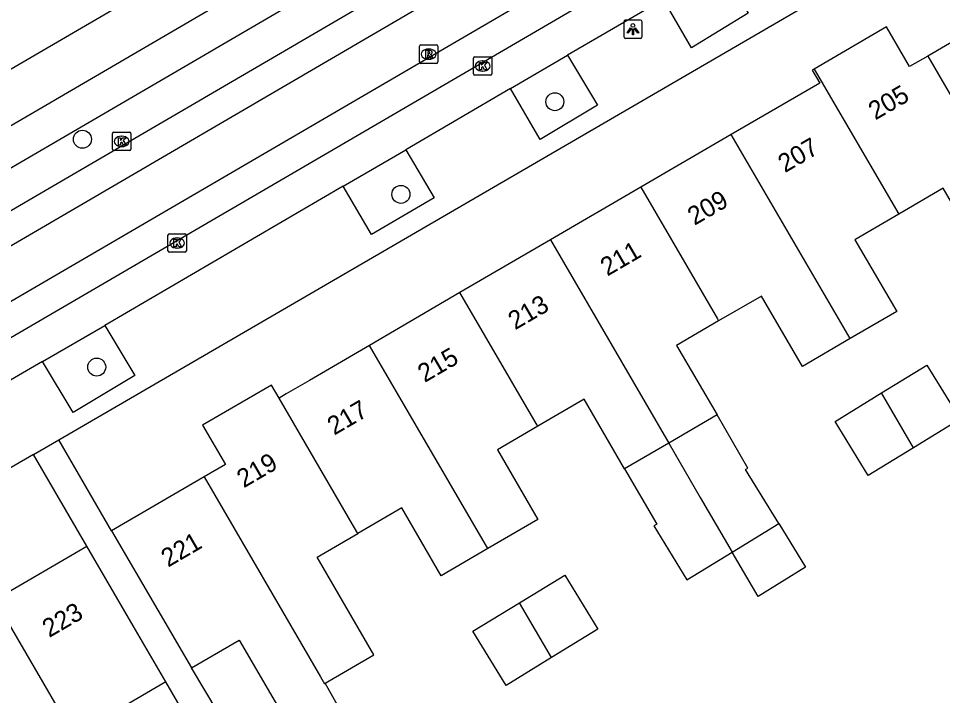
# Model space of a CAD drawing. Extents: x 158352 to 159489, y 383828 to 384597.
# Drawn here: x 158694.5 to 158744.7, y 384106.4 to 384143.2 of the extents above; entities that cross this region are included whole.
import ezdxf

# ---------------------------------------------------------------- set-up
doc = ezdxf.new("R2010")
doc.units = 0
for name, color, linetype in [('IMGEO_Boom', 7, 'Continuous'), ('IMGEO_Kolk', 7, 'Continuous'), ('IMGEO_Lichtpunt', 7, 'Continuous'), ('IMGEO_Pand', 7, 'Continuous'), ('IMGEO_Pand_nummerreeks', 7, 'Continuous'), ('IMGEO_Parkeervlak_open', 7, 'Continuous'), ('IMGEO_Rijbaan_lokaal_gesloten', 7, 'Continuous'), ('IMGEO_Rioolput', 7, 'Continuous'), ('IMGEO_Voetpad_open', 7, 'Continuous')]:
    doc.layers.add(name, color=color, linetype=linetype)

msp = doc.modelspace()

# ---------------------------------------------------------------- linework, layer by layer
at = {"layer": 'IMGEO_Boom'}
for centre in [(158723.642, 384138.721), (158697.952, 384136.681), (158715.271, 384133.683), (158698.731, 384124.289)]:
    msp.add_circle(centre, 0.489, dxfattribs=at)
at = {"layer": 'IMGEO_Kolk'}
for p, q in [((158719.218, 384140.236), (158719.218, 384141.088)), ((158719.293, 384141.162), (158720.145, 384141.162)), ((158720.219, 384141.088), (158720.219, 384140.236)), ((158719.706, 384140.942), (158719.731, 384140.942)), ((158720.145, 384140.162), (158719.293, 384140.162)), ((158719.729, 384140.382), (158719.704, 384140.382)), ((158699.586, 384136.135), (158699.586, 384136.987)), ((158699.661, 384137.061), (158700.513, 384137.061)), ((158700.587, 384136.987), (158700.587, 384136.135)), ((158700.074, 384136.841), (158700.099, 384136.841)), ((158700.513, 384136.061), (158699.661, 384136.061)), ((158700.097, 384136.281), (158700.072, 384136.281)), ((158702.604, 384130.611), (158702.604, 384131.463)), ((158702.679, 384131.537), (158703.531, 384131.537)), ((158703.605, 384131.463), (158703.605, 384130.611)), ((158703.092, 384131.317), (158703.117, 384131.317)), ((158703.531, 384130.537), (158702.679, 384130.537)), ((158703.115, 384130.757), (158703.09, 384130.757))]:
    msp.add_line(p, q, dxfattribs=at)
for points in [[(158719.218, 384140.236), (158719.218, 384141.088)], [(158719.293, 384141.162), (158720.145, 384141.162)], [(158720.219, 384141.088), (158720.219, 384140.236)], [(158719.539, 384140.862), (158719.662, 384140.862), (158719.662, 384140.711), (158719.792, 384140.862), (158719.956, 384140.862), (158719.81, 384140.711), (158719.963, 384140.462), (158719.811, 384140.462), (158719.726, 384140.626), (158719.662, 384140.559), (158719.662, 384140.462), (158719.539, 384140.462), (158719.539, 384140.862)], [(158720.145, 384140.162), (158719.293, 384140.162)], [(158699.586, 384136.135), (158699.586, 384136.987)], [(158699.661, 384137.061), (158700.513, 384137.061)], [(158700.587, 384136.987), (158700.587, 384136.135)], [(158699.907, 384136.761), (158700.03, 384136.761), (158700.03, 384136.61), (158700.16, 384136.761), (158700.324, 384136.761), (158700.178, 384136.61), (158700.331, 384136.361), (158700.179, 384136.361), (158700.094, 384136.525), (158700.03, 384136.458), (158700.03, 384136.361), (158699.907, 384136.361), (158699.907, 384136.761)], [(158700.513, 384136.061), (158699.661, 384136.061)], [(158702.604, 384130.611), (158702.604, 384131.463)], [(158702.679, 384131.537), (158703.531, 384131.537)], [(158703.605, 384131.463), (158703.605, 384130.611)], [(158702.925, 384131.237), (158703.048, 384131.237), (158703.048, 384131.086), (158703.178, 384131.237), (158703.342, 384131.237), (158703.196, 384131.086), (158703.349, 384130.837), (158703.197, 384130.837), (158703.112, 384131.001), (158703.048, 384130.934), (158703.048, 384130.837), (158702.925, 384130.837), (158702.925, 384131.237)], [(158703.531, 384130.537), (158702.679, 384130.537)]]:
    msp.add_lwpolyline(points, dxfattribs=at)
for centre, start, end in [((158719.295, 384141.086), 91.552, 178.448), ((158719.295, 384141.086), 91.552, 178.448), ((158720.143, 384141.086), 1.552, 88.448), ((158720.143, 384141.086), 1.552, 88.448), ((158719.295, 384140.238), 181.552, 268.448), ((158719.295, 384140.238), 181.552, 268.448), ((158720.143, 384140.238), 271.552, 358.448), ((158720.143, 384140.238), 271.552, 358.448), ((158699.663, 384136.985), 91.552, 178.448), ((158699.663, 384136.985), 91.552, 178.448), ((158700.511, 384136.985), 1.552, 88.448), ((158700.511, 384136.985), 1.552, 88.448), ((158699.663, 384136.137), 181.552, 268.448), ((158699.663, 384136.137), 181.552, 268.448), ((158700.511, 384136.137), 271.552, 358.448), ((158700.511, 384136.137), 271.552, 358.448), ((158702.681, 384131.461), 91.552, 178.448), ((158702.681, 384131.461), 91.552, 178.448), ((158703.529, 384131.461), 1.552, 88.448), ((158703.529, 384131.461), 1.552, 88.448), ((158702.681, 384130.613), 181.552, 268.448), ((158702.681, 384130.613), 181.552, 268.448), ((158703.529, 384130.613), 271.552, 358.448), ((158703.529, 384130.613), 271.552, 358.448)]:
    msp.add_arc(centre, 0.0765, start, end, dxfattribs=at)
for centre, major_axis, ratio, start_param, end_param in [((158719.705, 384140.662), (-0.387, 0.002), 0.722429, 4.712389, 7.853982), ((158719.73, 384140.662), (-0.39, 0.002), 0.717154, 1.570796, 4.712389), ((158700.073, 384136.561), (-0.387, 0.002), 0.722429, 4.712389, 7.853982), ((158700.098, 384136.561), (-0.39, 0.002), 0.717154, 1.570796, 4.712389), ((158703.091, 384131.037), (-0.387, 0.002), 0.722429, 4.712389, 7.853982), ((158703.116, 384131.037), (-0.39, 0.002), 0.717154, 1.570796, 4.712389)]:
    msp.add_ellipse(centre, major_axis=major_axis, ratio=ratio, start_param=start_param, end_param=end_param, dxfattribs=at)
at = {"layer": 'IMGEO_Lichtpunt'}
for p, q in [((158727.39, 384143.069), (158727.39, 384142.262)), ((158727.39, 384143.069), (158727.39, 384142.262)), ((158728.292, 384143.164), (158727.484, 384143.164)), ((158728.292, 384143.164), (158727.484, 384143.164)), ((158728.386, 384142.262), (158728.386, 384143.069)), ((158728.386, 384142.262), (158728.386, 384143.069)), ((158727.484, 384142.168), (158728.292, 384142.168)), ((158727.484, 384142.168), (158728.292, 384142.168))]:
    msp.add_line(p, q, dxfattribs=at)
for points in [[(158727.764, 384142.733), (158727.803, 384142.705), (158727.615, 384142.443), (158727.577, 384142.47), (158727.764, 384142.733)], [(158727.866, 384142.685), (158727.913, 384142.685), (158727.913, 384142.363), (158727.866, 384142.363), (158727.866, 384142.685)], [(158727.976, 384142.705), (158728.014, 384142.732), (158728.201, 384142.47), (158728.162, 384142.442), (158727.976, 384142.705)]]:
    msp.add_lwpolyline(points, dxfattribs=at)
msp.add_circle((158727.889, 384142.867), 0.0994, dxfattribs=at)
for centre, start, end in [((158727.484, 384143.069), 90, 180), ((158727.484, 384143.069), 90, 180), ((158728.292, 384143.069), 0, 90), ((158728.292, 384143.069), 0, 90), ((158727.484, 384142.262), 180, 270), ((158727.484, 384142.262), 180, 270), ((158728.292, 384142.262), 270, 0), ((158728.292, 384142.262), 270, 360)]:
    msp.add_arc(centre, 0.0946, start, end, dxfattribs=at)
at = {"layer": 'IMGEO_Pand'}
for points in [[(158693.057, 384139.923), (158705.587, 384147.238)], [(158748.936, 384144.128), (158743.915, 384141.203)], [(158743.915, 384141.203), (158742.934, 384140.632), (158741.679, 384142.788), (158737.742, 384140.494)], [(158743.915, 384141.203), (158750.233, 384130.355), (158750.367, 384130.126)], [(158737.742, 384140.494), (158737.635, 384140.432), (158738.044, 384139.731), (158733.235, 384136.93)], [(158737.742, 384140.494), (158742.341, 384132.599)], [(158733.235, 384136.93), (158728.317, 384134.065)], [(158739.695, 384125.835), (158733.235, 384136.93)], [(158728.317, 384134.065), (158723.4, 384131.201)], [(158728.317, 384134.065), (158732.484, 384126.91), (158732.548, 384126.8)], [(158750.367, 384130.126), (158747.874, 384128.674), (158744.766, 384134.011), (158742.341, 384132.599)], [(158742.341, 384132.599), (158739.96, 384131.212), (158742.232, 384127.312), (158739.695, 384125.835)], [(158723.4, 384131.201), (158718.482, 384128.337)], [(158723.4, 384131.201), (158729.833, 384120.154)], [(158718.482, 384128.337), (158713.565, 384125.472)], [(158722.711, 384121.075), (158722.622, 384121.228), (158718.482, 384128.337)], [(158739.695, 384125.835), (158737.101, 384124.324), (158734.871, 384128.153), (158732.548, 384126.8)], [(158732.548, 384126.8), (158730.26, 384125.467), (158732.463, 384121.686)], [(158713.565, 384125.472), (158710.296, 384123.568), (158709.034, 384122.833), (158708.648, 384122.608)], [(158720.002, 384114.418), (158713.565, 384125.472)], [(158741.411, 384122.887), (158743.874, 384124.399), (158745.678, 384121.46), (158743.147, 384119.907)], [(158708.648, 384122.608), (158708.237, 384123.314), (158704.48, 384121.126), (158705.726, 384118.988), (158704.565, 384118.312)], [(158743.147, 384119.907), (158740.687, 384118.397), (158738.884, 384121.336), (158741.411, 384122.887)], [(158743.147, 384119.907), (158741.411, 384122.887)], [(158712.937, 384115.243), (158712.756, 384115.553), (158708.648, 384122.608)], [(158727.433, 384118.756), (158725.228, 384122.541), (158722.711, 384121.075)], [(158732.463, 384121.686), (158729.833, 384120.154)], [(158735.816, 384115.779), (158734.012, 384118.718), (158734.145, 384118.799), (158732.463, 384121.686)], [(158722.711, 384121.075), (158720.517, 384119.797), (158722.726, 384116.005), (158720.002, 384114.418)], [(158729.833, 384120.154), (158727.433, 384118.756)], [(158729.833, 384120.154), (158731.549, 384117.206), (158733.285, 384114.226)], [(158727.433, 384118.756), (158729.182, 384115.753), (158729.022, 384115.655), (158730.825, 384112.716), (158733.285, 384114.226)], [(158704.565, 384118.312), (158699.543, 384115.387)], [(158704.565, 384118.312), (158710.892, 384107.447), (158711.111, 384107.07), (158711.15, 384107.093)], [(158720.002, 384114.418), (158717.469, 384112.943), (158715.32, 384116.631), (158712.937, 384115.243)], [(158699.543, 384115.387), (158702.06, 384111.067), (158703.886, 384107.932)], [(158735.816, 384115.779), (158737.276, 384113.4), (158734.691, 384111.813), (158733.285, 384114.226)], [(158733.285, 384114.226), (158735.816, 384115.779)], [(158711.15, 384107.093), (158713.807, 384108.64), (158710.715, 384113.948), (158712.937, 384115.243)], [(158693.182, 384111.623), (158698.194, 384114.542)], [(158702.49, 384107.167), (158700.711, 384110.222), (158698.194, 384114.542)], [(158721.718, 384111.47), (158724.181, 384112.982), (158725.985, 384110.043), (158723.454, 384108.49)], [(158693.182, 384111.623), (158699.611, 384100.586)], [(158723.454, 384108.49), (158720.994, 384106.98), (158719.191, 384109.919), (158721.718, 384111.47)], [(158723.454, 384108.49), (158721.718, 384111.47)], [(158703.886, 384107.932), (158706.481, 384109.443), (158708.686, 384105.658), (158708.758, 384105.7), (158710.247, 384103.055)], [(158702.49, 384107.167), (158700.391, 384105.945), (158702.524, 384102.282), (158702.415, 384102.219), (158704.147, 384099.109)], [(158712.659, 384104.412), (158711.15, 384107.093)]]:
    msp.add_lwpolyline(points, dxfattribs=at)
at = {"layer": 'IMGEO_Parkeervlak_open'}
for points in [[(158721.234, 384139.439), (158724.331, 384141.256)], [(158712.14, 384134.125), (158715.536, 384136.098)], [(158695.787, 384124.599), (158699.176, 384126.548)]]:
    msp.add_lwpolyline(points, dxfattribs=at)
at = {"layer": 'IMGEO_Rijbaan_lokaal_gesloten'}
for points in [[(158735.439, 384156.968), (158716.96, 384146.173), (158667.528, 384117.313), (158667.252, 384117.177)], [(158644.915, 384102.204), (158736.245, 384155.536)], [(158737.545, 384153.226), (158646.22, 384099.951)], [(158738.379, 384151.745), (158647.204, 384098.556)]]:
    msp.add_lwpolyline(points, dxfattribs=at)
at = {"layer": 'IMGEO_Rioolput'}
for p, q in [((158716.28, 384140.881), (158716.28, 384141.733)), ((158716.355, 384141.807), (158717.207, 384141.807)), ((158716.768, 384141.587), (158716.793, 384141.587)), ((158717.281, 384141.733), (158717.281, 384140.881)), ((158716.791, 384141.027), (158716.766, 384141.027)), ((158717.207, 384140.807), (158716.355, 384140.807))]:
    msp.add_line(p, q, dxfattribs=at)
for points in [[(158716.28, 384140.881), (158716.28, 384141.733)], [(158716.355, 384141.807), (158717.207, 384141.807)], [(158716.869, 384141.505), (158716.617, 384141.507), (158716.617, 384141.107)], [(158717.281, 384141.733), (158717.281, 384140.881)], [(158716.617, 384141.107), (158716.741, 384141.107), (158716.741, 384141.269), (158716.752, 384141.269)], [(158716.795, 384141.426), (158716.741, 384141.426), (158716.741, 384141.345)], [(158716.741, 384141.345), (158716.793, 384141.345)], [(158716.799, 384141.24), (158716.87, 384141.107), (158717.01, 384141.107), (158716.945, 384141.233)], [(158717.207, 384140.807), (158716.355, 384140.807)]]:
    msp.add_lwpolyline(points, dxfattribs=at)
for centre, radius, start, end in [((158716.357, 384141.731), 0.0765, 91.552, 178.448), ((158716.357, 384141.731), 0.0765, 91.552, 178.448), ((158716.868, 384141.395), 0.109, 350.3612, 89.416), ((158717.205, 384141.731), 0.0765, 1.552, 88.448), ((158717.205, 384141.731), 0.0765, 1.552, 88.448), ((158716.751, 384141.216), 0.0533, 26.0293, 88.6989), ((158716.777, 384141.534), 0.19, 274.7715, 282.9687), ((158716.801, 384141.33), 0.0964, 77.0061, 93.1865), ((158716.815, 384141.387), 0.0378, 276.6634, 79.6772), ((158716.866, 384141.395), 0.112, 277.5842, 350.9817), ((158716.85, 384141.18), 0.108, 29.5134, 73.7905), ((158716.357, 384140.883), 0.0765, 181.552, 268.448), ((158716.357, 384140.883), 0.0765, 181.552, 268.448), ((158717.205, 384140.883), 0.0765, 271.552, 358.448), ((158717.205, 384140.883), 0.0765, 271.552, 358.448)]:
    msp.add_arc(centre, radius, start, end, dxfattribs=at)
for centre, major_axis, ratio, start_param, end_param in [((158716.767, 384141.307), (-0.387, 0.002), 0.722429, 4.712389, 7.853982), ((158716.792, 384141.307), (-0.39, 0.002), 0.717154, 1.570796, 4.712389)]:
    msp.add_ellipse(centre, major_axis=major_axis, ratio=ratio, start_param=start_param, end_param=end_param, dxfattribs=at)
at = {"layer": 'IMGEO_Voetpad_open'}
for points in [[(158669.192, 384120.661), (158672.977, 384122.843), (158715.82, 384147.827), (158732.06, 384157.367), (158732.246, 384157.41), (158732.413, 384157.398), (158732.618, 384157.353), (158734.535, 384156.927)], [(158696.667, 384120.326), (158746.068, 384149.06)], [(158732.669, 384146.127), (158734.16, 384143.528), (158731.072, 384141.657), (158729.543, 384144.295)], [(158706.962, 384144.94), (158705.582, 384144.133), (158687.07, 384133.326)], [(158729.543, 384144.295), (158724.331, 384141.256)], [(158724.331, 384141.256), (158725.959, 384138.531), (158722.85, 384136.674), (158721.234, 384139.439)], [(158721.234, 384139.439), (158715.536, 384136.098)], [(158715.536, 384136.098), (158717.082, 384133.496), (158713.672, 384131.503), (158712.14, 384134.125)], [(158712.14, 384134.125), (158699.176, 384126.548)], [(158699.176, 384126.548), (158700.802, 384123.825), (158697.447, 384121.82), (158695.787, 384124.599)], [(158695.787, 384124.599), (158681.775, 384116.427)], [(158695.294, 384119.527), (158696.667, 384120.326)], [(158699.543, 384115.387), (158696.667, 384120.326)], [(158695.294, 384119.527), (158650.651, 384093.56)], [(158698.194, 384114.542), (158695.294, 384119.527)], [(158725.854, 384078.448), (158722.571, 384095.855), (158732.47, 384098.16), (158732.24, 384099.536), (158735.083, 384100.15), (158734.439, 384101.63), (158730.28, 384100.554), (158727.797, 384100.464), (158721.977, 384099.298), (158711.747, 384094.756), (158703.886, 384107.932)], [(158700.621, 384088.014), (158699.784, 384089.414), (158704.738, 384091.552), (158710.112, 384094.03), (158702.49, 384107.167)]]:
    msp.add_lwpolyline(points, dxfattribs=at)

# ---------------------------------------------------------------- texts
at = {"layer": 'IMGEO_Pand_nummerreeks'}
for s, rotation, p in [('205', 30.2203, (158741.069, 384137.698)), ('207', 30.2203, (158736.152, 384134.833)), ('209', 30.2203, (158731.235, 384131.969)), ('211', 30.2203, (158726.496, 384129.208)), ('213', 30.2203, (158721.48, 384126.287)), ('215', 30.2203, (158716.562, 384123.423)), ('217', 30.2178, (158711.644, 384120.558)), ('219', 30.2178, (158706.727, 384117.694)), ('221', 30.2178, (158702.61, 384113.378)), ('223', 30.2235, (158696.149, 384109.554))]:
    msp.add_text(s, height=1, rotation=rotation, dxfattribs=at).set_placement(p)

doc.saveas('drawing.dxf')
